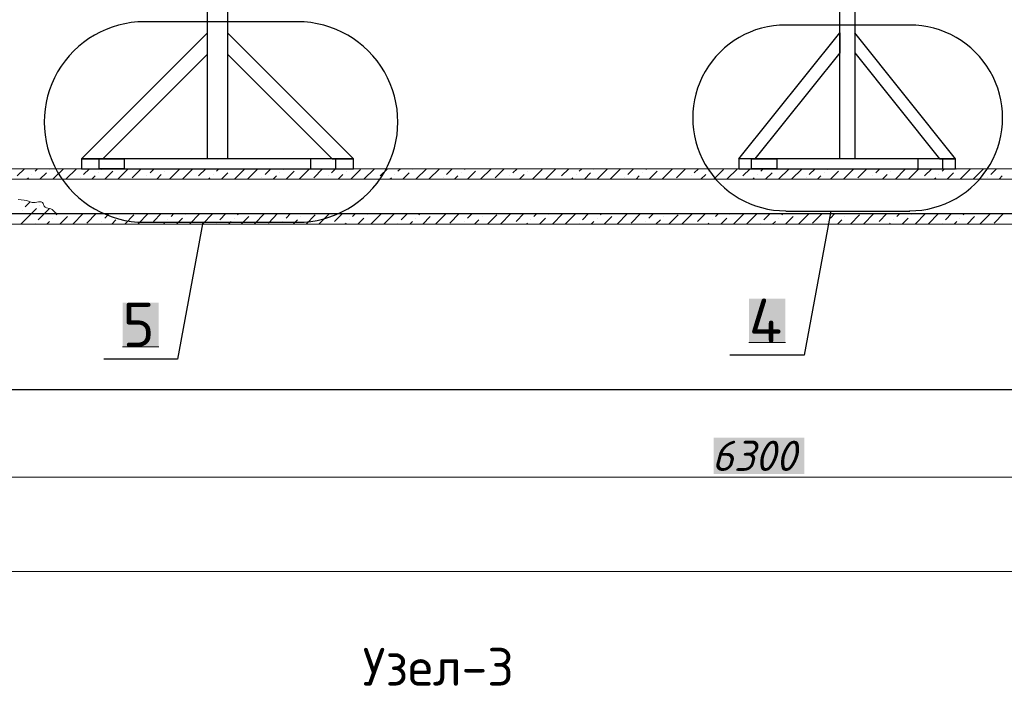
# Model space of a CAD drawing. Header units: millimetres. Extents: x 363306 to 7757304, y 1022887 to 1207196.
# Tile 717 of 1056: x 2419670 to 2427488, y 1076783 to 1082086. Entities that reach past the tile are written whole.
import ezdxf

# ---------------------------------------------------------------- set-up
doc = ezdxf.new("R2010")
doc.units = ezdxf.units.MM
for name, color, linetype in [('0 @ 100', 7, 'Continuous'), ('PDF12_0', 7, 'Continuous'), ('PDF12_kcd_tx', 7, 'Continuous'), ('PDF12_Text', 7, 'Continuous')]:
    doc.layers.add(name, color=color, linetype=linetype)
doc.layers.add('PDF12_A3 pdf uchun', color=7, linetype='Continuous', true_color=0x636466)
doc.styles.add('PDF ISOCPEUR', font='isocpeur.TTF')
doc.styles.add('PDF ISOCPEUR Italic', font='isocpeui.ttf')
doc.styles.add('ViTEXT', font='isocpeur.TTF')
doc.styles.add('ГОСТ 2.304', font='isocpeui.ttf')

msp = doc.modelspace()

# ---------------------------------------------------------------- linework, layer by layer
at = {"layer": 'PDF12_0', "lineweight": 25}
for points in [[(2421877.039, 1082068.699), (2420662.437, 1082068.699)], [(2426736.984, 1082044.069), (2425753.295, 1082044.069)], [(2426110.441, 1080566.227), (2425899.54, 1079420.899), (2425309.943, 1079420.899)], [(2425753.295, 1080566.227), (2426736.984, 1080566.227)], [(2421124.263, 1080476.94), (2420924.139, 1079388.571), (2420337.62, 1079388.571)], [(2420662.437, 1080476.94), (2421877.039, 1080476.94)], [(2400091.184, 1079148.422), (2400240.508, 1079148.422), (2416116.534, 1079148.422), (2416178.111, 1079397.808), (2416302.803, 1078899.036), (2416365.92, 1079148.422), (2432240.406, 1079148.422), (2432391.269, 1079148.422)]]:
    msp.add_lwpolyline(points, dxfattribs=at)
at = {"layer": 'PDF12_0', "lineweight": 0}
msp.add_lwpolyline([(2431690.834, 1080901.82), (2400791.62, 1080901.82), (2400791.62, 1080463.086), (2431690.834, 1080463.086)], close=True, dxfattribs=at)
for points in [[(2419651.039, 1080844.862), (2419709.537, 1080901.82)], [(2419728.01, 1080818.691), (2419740.326, 1080831.007)], [(2419766.496, 1080857.177), (2419766.496, 1080857.177)], [(2419792.666, 1080883.347), (2419811.139, 1080901.82)], [(2419831.151, 1080818.691), (2419881.952, 1080869.492)], [(2419908.122, 1080895.662), (2419908.122, 1080895.662)], [(2419934.292, 1080818.691), (2420017.421, 1080901.82)], [(2420037.433, 1080818.691), (2420120.562, 1080901.82)], [(2420152.89, 1080831.007), (2420152.89, 1080831.007)], [(2420177.521, 1080857.177), (2420223.703, 1080901.82)], [(2420243.716, 1080818.691), (2420268.346, 1080844.862)], [(2420292.977, 1080869.492), (2420292.977, 1080869.492)], [(2420319.147, 1080895.662), (2420326.844, 1080901.82)], [(2420345.317, 1080818.691), (2420409.973, 1080883.347)], [(2420448.458, 1080818.691), (2420531.587, 1080901.82)], [(2420563.915, 1080831.007), (2420634.728, 1080901.82)], [(2420679.371, 1080844.862), (2420679.371, 1080844.862)], [(2420705.541, 1080869.492), (2420737.869, 1080901.82)], [(2420757.881, 1080818.691), (2420794.827, 1080857.177)], [(2420820.998, 1080883.347), (2420820.998, 1080883.347)], [(2420861.022, 1080818.691), (2420936.454, 1080895.662)], [(2420962.624, 1080818.691), (2421045.753, 1080901.82)], [(2421090.396, 1080844.862), (2421148.894, 1080901.82)], [(2421168.906, 1080818.691), (2421181.222, 1080831.007)], [(2421207.392, 1080857.177), (2421207.392, 1080857.177)], [(2421232.022, 1080883.347), (2421252.035, 1080901.82)], [(2421272.047, 1080818.691), (2421322.848, 1080869.492)], [(2421349.018, 1080895.662), (2421349.018, 1080895.662)], [(2421375.188, 1080818.691), (2421458.317, 1080901.82)], [(2421478.329, 1080818.691), (2421561.458, 1080901.82)], [(2421592.246, 1080831.007), (2421592.246, 1080831.007)], [(2421618.417, 1080857.177), (2421664.599, 1080901.82)], [(2421683.072, 1080818.691), (2421709.242, 1080844.862)], [(2421733.873, 1080869.492), (2421733.873, 1080869.492)], [(2421760.043, 1080895.662), (2421766.201, 1080901.82)], [(2421786.213, 1080818.691), (2421849.329, 1080883.347)], [(2421889.354, 1080818.691), (2421972.483, 1080901.82)], [(2422004.811, 1080831.007), (2422075.624, 1080901.82)], [(2422120.267, 1080844.862), (2422120.267, 1080844.862)], [(2422146.437, 1080869.492), (2422178.765, 1080901.82)], [(2422198.777, 1080818.691), (2422235.723, 1080857.177)], [(2422261.894, 1080883.347), (2422261.894, 1080883.347)], [(2422300.379, 1080818.691), (2422377.35, 1080895.662)], [(2422403.52, 1080818.691), (2422486.649, 1080901.82)], [(2422531.292, 1080844.862), (2422589.79, 1080901.82)], [(2422609.802, 1080818.691), (2422622.118, 1080831.007)], [(2422646.748, 1080857.177), (2422646.748, 1080857.177)], [(2422672.918, 1080883.347), (2422692.931, 1080901.82)], [(2422712.943, 1080818.691), (2422763.744, 1080869.492)], [(2422788.375, 1080895.662), (2422788.375, 1080895.662)], [(2422816.084, 1080818.691), (2422899.213, 1080901.82)], [(2422917.686, 1080818.691), (2423002.354, 1080901.82)], [(2423033.142, 1080831.007), (2423033.142, 1080831.007)], [(2423059.313, 1080857.177), (2423103.956, 1080901.82)], [(2423123.968, 1080818.691), (2423148.599, 1080844.862)], [(2423174.769, 1080869.492), (2423174.769, 1080869.492)], [(2423200.939, 1080895.662), (2423207.097, 1080901.82)], [(2423227.109, 1080818.691), (2423290.225, 1080883.347)], [(2423330.25, 1080818.691), (2423413.379, 1080901.82)], [(2423445.707, 1080831.007), (2423516.52, 1080901.82)], [(2423561.163, 1080844.862), (2423561.163, 1080844.862)], [(2423585.794, 1080869.492), (2423619.661, 1080901.82)], [(2423638.134, 1080818.691), (2423676.619, 1080857.177)], [(2423702.79, 1080883.347), (2423702.79, 1080883.347)], [(2423741.275, 1080818.691), (2423818.246, 1080895.662)], [(2423844.416, 1080818.691), (2423927.545, 1080901.82)], [(2423972.188, 1080844.862), (2424030.686, 1080901.82)], [(2424050.698, 1080818.691), (2424063.014, 1080831.007)], [(2424087.644, 1080857.177), (2424087.644, 1080857.177)], [(2424113.814, 1080883.347), (2424133.827, 1080901.82)], [(2424153.839, 1080818.691), (2424203.101, 1080869.492)], [(2424229.271, 1080895.662), (2424229.271, 1080895.662)], [(2424255.441, 1080818.691), (2424338.57, 1080901.82)], [(2424358.582, 1080818.691), (2424441.711, 1080901.82)], [(2424474.038, 1080831.007), (2424474.038, 1080831.007)], [(2424500.209, 1080857.177), (2424544.852, 1080901.82)], [(2424564.864, 1080818.691), (2424589.495, 1080844.862)], [(2424615.665, 1080869.492), (2424615.665, 1080869.492)], [(2424641.835, 1080895.662), (2424647.993, 1080901.82)], [(2424668.005, 1080818.691), (2424731.121, 1080883.347)], [(2424771.146, 1080818.691), (2424854.275, 1080901.82)], [(2424885.063, 1080831.007), (2424957.416, 1080901.82)], [(2425002.059, 1080844.862), (2425002.059, 1080844.862)], [(2425026.69, 1080869.492), (2425059.018, 1080901.82)], [(2425079.03, 1080818.691), (2425117.515, 1080857.177)], [(2425142.146, 1080883.347), (2425142.146, 1080883.347)], [(2425182.171, 1080818.691), (2425259.142, 1080895.662)], [(2425285.312, 1080818.691), (2425368.441, 1080901.82)], [(2425413.084, 1080844.862), (2425471.582, 1080901.82)], [(2425491.594, 1080818.691), (2425502.37, 1080831.007)], [(2425528.54, 1080857.177), (2425528.54, 1080857.177)], [(2425554.71, 1080883.347), (2425574.723, 1080901.82)], [(2425593.196, 1080818.691), (2425643.997, 1080869.492)], [(2425670.167, 1080895.662), (2425670.167, 1080895.662)], [(2425696.337, 1080818.691), (2425779.466, 1080901.82)], [(2425799.478, 1080818.691), (2425882.607, 1080901.82)], [(2425914.934, 1080831.007), (2425914.934, 1080831.007)], [(2425939.565, 1080857.177), (2425985.748, 1080901.82)], [(2426005.76, 1080818.691), (2426030.391, 1080844.862)], [(2426056.561, 1080869.492), (2426056.561, 1080869.492)], [(2426081.192, 1080895.662), (2426088.889, 1080901.82)], [(2426108.901, 1080818.691), (2426172.017, 1080883.347)], [(2426210.503, 1080818.691), (2426293.631, 1080901.82)], [(2426325.959, 1080831.007), (2426396.772, 1080901.82)], [(2426441.416, 1080844.862), (2426441.416, 1080844.862)], [(2426467.586, 1080869.492), (2426499.914, 1080901.82)], [(2426519.926, 1080818.691), (2426558.411, 1080857.177)], [(2426583.042, 1080883.347), (2426583.042, 1080883.347)], [(2426623.067, 1080818.691), (2426698.499, 1080895.662)], [(2426726.208, 1080818.691), (2426809.337, 1080901.82)], [(2426853.98, 1080844.862), (2426912.478, 1080901.82)], [(2426930.951, 1080818.691), (2426943.266, 1080831.007)], [(2426969.436, 1080857.177), (2426969.436, 1080857.177)], [(2426995.606, 1080883.347), (2427014.079, 1080901.82)], [(2427034.092, 1080818.691), (2427084.893, 1080869.492)], [(2427111.063, 1080895.662), (2427111.063, 1080895.662)], [(2427137.233, 1080818.691), (2427220.362, 1080901.82)], [(2427240.374, 1080818.691), (2427323.503, 1080901.82)], [(2427355.83, 1080831.007), (2427355.83, 1080831.007)], [(2427380.461, 1080857.177), (2427426.644, 1080901.82)], [(2427446.656, 1080818.691), (2427471.287, 1080844.862)], [(2431690.834, 1080818.691), (2419341.616, 1080818.691)], [(2419658.736, 1080657.052), (2419704.919, 1080652.434), (2419726.471, 1080649.355), (2419746.483, 1080641.658), (2419769.575, 1080635.501), (2419781.89, 1080635.501), (2419794.205, 1080635.501), (2419820.375, 1080640.119), (2419832.691, 1080640.119), (2419841.927, 1080638.579), (2419851.164, 1080633.961), (2419855.782, 1080626.264), (2419865.019, 1080604.712), (2419872.716, 1080597.015), (2419881.952, 1080592.397), (2419906.583, 1080587.779), (2419917.359, 1080584.7), (2419928.135, 1080578.542), (2419943.529, 1080563.148), (2419951.226, 1080555.451), (2419962.002, 1080550.833), (2419985.093, 1080546.214)], [(2419714.155, 1080600.094), (2419754.18, 1080638.579)], [(2419831.151, 1080612.409), (2419831.151, 1080612.409)], [(2419680.288, 1080463.086), (2419763.417, 1080546.214), (2419804.981, 1080587.779)], [(2419689.525, 1080573.924), (2419689.525, 1080573.924)], [(2419817.297, 1080496.953), (2419866.558, 1080546.214), (2419908.122, 1080587.779)], [(2419958.923, 1080535.438), (2419969.699, 1080546.214), (2419971.238, 1080547.754)], [(2419989.711, 1080463.086), (2420049.749, 1080523.123)], [(2420091.313, 1080463.086), (2420174.442, 1080546.214)], [(2420203.691, 1080470.783), (2420277.583, 1080546.214)], [(2420345.317, 1080509.268), (2420380.724, 1080546.214)], [(2420460.774, 1080523.123), (2420460.774, 1080523.123)], [(2420503.877, 1080463.086), (2420576.23, 1080535.438)], [(2420607.018, 1080463.086), (2420690.147, 1080546.214)], [(2420731.711, 1080484.638), (2420793.288, 1080546.214)], [(2420871.798, 1080523.123), (2420894.89, 1080546.214)], [(2420988.794, 1080535.438), (2420988.794, 1080535.438)], [(2421018.043, 1080463.086), (2421101.172, 1080546.214)], [(2421121.184, 1080463.086), (2421204.313, 1080546.214)], [(2421258.193, 1080496.953), (2421307.454, 1080546.214)], [(2421399.819, 1080535.438), (2421410.595, 1080546.214)], [(2421429.068, 1080463.086), (2421490.645, 1080523.123)], [(2421532.209, 1080463.086), (2421615.338, 1080546.214)], [(2421644.587, 1080470.783), (2421718.479, 1080546.214)], [(2421786.213, 1080509.268), (2421821.62, 1080546.214)], [(2421901.67, 1080523.123), (2421901.67, 1080523.123)], [(2421944.773, 1080463.086), (2422017.126, 1080535.438)], [(2422046.375, 1080463.086), (2422131.043, 1080546.214)], [(2422171.068, 1080484.638), (2422232.645, 1080546.214)], [(2422312.694, 1080523.123), (2422335.786, 1080546.214)], [(2422428.151, 1080535.438), (2422428.151, 1080535.438)], [(2422458.939, 1080463.086), (2422542.068, 1080546.214)], [(2422562.08, 1080463.086), (2422645.209, 1080546.214)], [(2422699.089, 1080496.953), (2422748.35, 1080546.214)], [(2422840.715, 1080535.438), (2422849.952, 1080546.214)], [(2422869.964, 1080463.086), (2422930.001, 1080523.123)], [(2422973.105, 1080463.086), (2423056.234, 1080546.214)], [(2423085.483, 1080470.783), (2423159.375, 1080546.214)], [(2423225.57, 1080509.268), (2423262.516, 1080546.214)], [(2423342.566, 1080523.123), (2423342.566, 1080523.123)], [(2423384.13, 1080463.086), (2423458.022, 1080535.438)], [(2423487.271, 1080463.086), (2423570.4, 1080546.214)], [(2423611.964, 1080484.638), (2423673.541, 1080546.214)], [(2423753.59, 1080523.123), (2423776.682, 1080546.214)], [(2423869.047, 1080535.438), (2423869.047, 1080535.438)], [(2423899.835, 1080463.086), (2423982.964, 1080546.214)], [(2424001.437, 1080463.086), (2424086.105, 1080546.214)], [(2424139.985, 1080496.953), (2424187.707, 1080546.214)], [(2424281.611, 1080535.438), (2424290.848, 1080546.214)], [(2424310.86, 1080463.086), (2424370.897, 1080523.123)], [(2424414.001, 1080463.086), (2424497.13, 1080546.214)], [(2424524.839, 1080470.783), (2424600.271, 1080546.214)], [(2424666.466, 1080509.268), (2424703.412, 1080546.214)], [(2424781.922, 1080523.123), (2424781.922, 1080523.123)], [(2424825.026, 1080463.086), (2424898.918, 1080535.438)], [(2424928.167, 1080463.086), (2425011.296, 1080546.214)], [(2425052.86, 1080484.638), (2425114.437, 1080546.214)], [(2425194.486, 1080523.123), (2425217.578, 1080546.214)], [(2425309.943, 1080535.438), (2425309.943, 1080535.438)], [(2425339.192, 1080463.086), (2425422.32, 1080546.214)], [(2425442.333, 1080463.086), (2425525.461, 1080546.214)], [(2425579.341, 1080496.953), (2425628.603, 1080546.214)], [(2425720.968, 1080535.438), (2425731.744, 1080546.214)], [(2425751.756, 1080463.086), (2425811.793, 1080523.123)], [(2425854.897, 1080463.086), (2425938.026, 1080546.214)], [(2425965.735, 1080470.783), (2426041.167, 1080546.214)], [(2426107.362, 1080509.268), (2426142.768, 1080546.214)], [(2426222.818, 1080523.123), (2426222.818, 1080523.123)], [(2426265.922, 1080463.086), (2426338.275, 1080535.438)], [(2426369.063, 1080463.086), (2426452.192, 1080546.214)], [(2426493.756, 1080484.638), (2426555.333, 1080546.214)], [(2426635.382, 1080523.123), (2426658.474, 1080546.214)], [(2426750.839, 1080535.438), (2426750.839, 1080535.438)], [(2426780.088, 1080463.086), (2426863.216, 1080546.214)], [(2426883.229, 1080463.086), (2426966.357, 1080546.214)], [(2427020.237, 1080496.953), (2427069.499, 1080546.214)], [(2427161.864, 1080535.438), (2427172.64, 1080546.214)], [(2427192.652, 1080463.086), (2427252.689, 1080523.123)], [(2427294.254, 1080463.086), (2427377.382, 1080546.214)], [(2427406.631, 1080470.783), (2427480.523, 1080546.214)], [(2419792.666, 1080470.783), (2419792.666, 1080470.783)], [(2419886.57, 1080463.086), (2419908.122, 1080484.638)], [(2419934.292, 1080509.268), (2419934.292, 1080509.268)], [(2420319.147, 1080484.638), (2420319.147, 1080484.638)], [(2420400.736, 1080463.086), (2420434.603, 1080496.953)], [(2420811.761, 1080463.086), (2420820.998, 1080470.783)], [(2420847.168, 1080496.953), (2420847.168, 1080496.953)], [(2420914.902, 1080463.086), (2420962.624, 1080509.268)], [(2421232.022, 1080470.783), (2421232.022, 1080470.783)], [(2421327.466, 1080463.086), (2421349.018, 1080484.638)], [(2421373.649, 1080509.268), (2421373.649, 1080509.268)], [(2421760.043, 1080484.638), (2421760.043, 1080484.638)], [(2421841.632, 1080463.086), (2421875.499, 1080496.953)], [(2422252.657, 1080463.086), (2422261.894, 1080470.783)], [(2422288.064, 1080496.953), (2422288.064, 1080496.953)], [(2422355.798, 1080463.086), (2422403.52, 1080509.268)], [(2422672.918, 1080470.783), (2422672.918, 1080470.783)], [(2422766.823, 1080463.086), (2422788.375, 1080484.638)], [(2422814.545, 1080509.268), (2422814.545, 1080509.268)], [(2423200.939, 1080484.638), (2423200.939, 1080484.638)], [(2423282.528, 1080463.086), (2423316.395, 1080496.953)], [(2423693.553, 1080463.086), (2423702.79, 1080470.783)], [(2423727.42, 1080496.953), (2423727.42, 1080496.953)], [(2423796.694, 1080463.086), (2423844.416, 1080509.268)], [(2424113.814, 1080470.783), (2424113.814, 1080470.783)], [(2424207.719, 1080463.086), (2424229.271, 1080484.638)], [(2424255.441, 1080509.268), (2424255.441, 1080509.268)], [(2424641.835, 1080484.638), (2424641.835, 1080484.638)], [(2424721.885, 1080463.086), (2424757.291, 1080496.953)], [(2425134.449, 1080463.086), (2425142.146, 1080470.783)], [(2425168.316, 1080496.953), (2425168.316, 1080496.953)], [(2425237.59, 1080463.086), (2425283.773, 1080509.268)], [(2425554.71, 1080470.783), (2425554.71, 1080470.783)], [(2425648.615, 1080463.086), (2425670.167, 1080484.638)], [(2425696.337, 1080509.268), (2425696.337, 1080509.268)], [(2426081.192, 1080484.638), (2426081.192, 1080484.638)], [(2426162.781, 1080463.086), (2426198.187, 1080496.953)], [(2426575.345, 1080463.086), (2426583.042, 1080470.783)], [(2426609.212, 1080496.953), (2426609.212, 1080496.953)], [(2426676.947, 1080463.086), (2426724.669, 1080509.268)], [(2426995.606, 1080470.783), (2426995.606, 1080470.783)], [(2427089.511, 1080463.086), (2427111.063, 1080484.638)], [(2427135.694, 1080509.268), (2427135.694, 1080509.268)]]:
    msp.add_lwpolyline(points, dxfattribs=at)
at = {"layer": 'PDF12_0', "color": 251, "lineweight": 30, "true_color": 0x636466}
msp.add_lwpolyline([(2419341.616, 1080546.214), (2431690.834, 1080546.214)], dxfattribs=at)
at = {"layer": 'PDF12_0', "color": 7, "lineweight": 0, "true_color": 0xffffff}
for points in [[(2425460.806, 1079520.961), (2425750.217, 1079520.961)], [(2420486.944, 1079488.634), (2420774.815, 1079488.634)]]:
    msp.add_lwpolyline(points, dxfattribs=at)
at = {"layer": 'PDF12_0', "lineweight": 25}
for centre, radius, start, end in [((2420661.668, 1081273.59), 796.649, 89.9999983, 270.0000017), ((2421876.269, 1081273.59), 796.649, 269.9999983, 90.0000017), ((2425752.526, 1081305.917), 738.151, 89.9999966, 270.0000034), ((2426736.214, 1081305.917), 738.151, 269.9999966, 90.0000034)]:
    msp.add_arc(centre, radius, start, end, dxfattribs=at)
at = {"layer": 'PDF12_0', "color": 7, "true_color": 0xffffff, "transparency": 33554559}
for points in [[(2420486.944, 1079838.082), (2420774.815, 1079838.082), (2420486.944, 1079488.634)], [(2420774.815, 1079838.082), (2420486.944, 1079488.634), (2420774.815, 1079488.634)], [(2425460.806, 1079870.409), (2425750.217, 1079870.409), (2425460.806, 1079520.961)], [(2425750.217, 1079870.409), (2425460.806, 1079520.961), (2425750.217, 1079520.961)]]:
    msp.add_solid(points, dxfattribs=at)
at = {"layer": 'PDF12_A3 pdf uchun', "color": 7, "lineweight": 30}
for points in [[(2421161.209, 1084271.608), (2421321.309, 1084271.608), (2421321.309, 1080981.87), (2421161.209, 1080981.87)], [(2426181.254, 1083072.401), (2426301.329, 1083072.401), (2426301.329, 1080981.87), (2426181.254, 1080981.87)], [(2422320.392, 1080981.87), (2421321.309, 1081982.492), (2421321.309, 1081813.156), (2422151.055, 1080981.87), (2422320.392, 1080981.87), (2420160.587, 1080981.87), (2420160.587, 1080901.82), (2422320.392, 1080901.82)], [(2420160.587, 1080981.87), (2420329.923, 1080981.87), (2421161.209, 1081813.156), (2421161.209, 1081982.492)], [(2425380.756, 1080981.87), (2426181.254, 1081982.492), (2426181.254, 1081822.392), (2425508.528, 1080981.87)], [(2427100.287, 1080981.87), (2426301.329, 1081982.492), (2426301.329, 1081822.392), (2426972.515, 1080981.87)], [(2427100.287, 1080981.87), (2425380.756, 1080981.87), (2425380.756, 1080901.82), (2427100.287, 1080901.82)]]:
    msp.add_lwpolyline(points, close=True, dxfattribs=at)
at = {"layer": 'PDF12_A3 pdf uchun', "color": 244, "lineweight": 30, "true_color": 0x991a1e}
for points in [[(2420300.674, 1080981.87), (2420500.798, 1080981.87), (2420500.798, 1080901.82), (2420300.674, 1080901.82)], [(2422180.304, 1080981.87), (2421980.18, 1080981.87), (2421980.18, 1080901.82), (2422180.304, 1080901.82)], [(2425480.818, 1080981.87), (2425680.943, 1080981.87), (2425680.943, 1080901.82), (2425480.818, 1080901.82)], [(2427000.225, 1080981.87), (2426801.64, 1080981.87), (2426801.64, 1080901.82), (2427000.225, 1080901.82)]]:
    msp.add_lwpolyline(points, close=True, dxfattribs=at)
at = {"layer": 'PDF12_kcd_tx', "lineweight": 0}
for points in [[(2419041.429, 1078452.605), (2432040.282, 1078452.605)], [(2432040.282, 1077702.908), (2400440.632, 1077702.908)]]:
    msp.add_lwpolyline(points, dxfattribs=at)
at = {"layer": 'PDF12_kcd_tx', "color": 7, "true_color": 0xffffff, "transparency": 33554559}
for points in [[(2425180.632, 1078766.646), (2425180.632, 1078477.235), (2425901.08, 1078766.646)], [(2425180.632, 1078477.235), (2425901.08, 1078766.646), (2425901.08, 1078477.235)]]:
    msp.add_solid(points, dxfattribs=at)

# ---------------------------------------------------------------- texts
at = {"color": 7, "linetype": 'Continuous', "lineweight": -3, "insert": (2337050.522, 1083049.577, 0), "char_height": 250, "width": 12330.66749, "attachment_point": 1, "style": 'ViTEXT'}
msp.add_mtext('{\\fISOCPEUR|b1|i1|c204|p34;\\C256;\\c0;       \\A1;\\H1.17391x;Состав кровли.\\A0;\\P\\pi-511.11,l511.11,t255.555;\\fISOCPEUR|b0|i1|c204|p34;\\H0.92593x;1.^I Металлические профилированные листы с полимерными покрытиями с обеих сторон по деревянным конструкциям (РСТУз 24045-94) Н35-1000-0,50 мм.\\fISOCPEUR|b1|i1|c204|p34;\\P\\pi0,l0,tz;\\fISOCPEUR|b0|i1|c204|p34;2. Цемента песчаное стяжка, толщиной 50мм, (приложения 1, пункт 71, КМК 2.01.04-2018), aрмированная сетка Ø3 АСК ( АБК ) шаг 150 х 150 мм. с устройством дефор. швов с шаг 6,0 х 6,0 м (с заполнением д.ш. герметиком).\\P3. Гидроизоляционная мембрана из профиллированная полиэтиленовая рулонная толщиной 0,45мм -1 слоя.\\P4. Утеплитель - минераловатные плиты рулонные TC 040, толщиной 100мм.\\P5. Полиэтиленовая пленка, толщиной 2 мм.\\P6. Сборная железобетонная плита покрытия - 220 мм}', dxfattribs=at)
at = {"layer": '0 @ 100', "color": 7, "insert": (761996.908, 1075986.433), "char_height": 318.940213, "width": 19697.5359, "attachment_point": 4, "style": 'ГОСТ 2.304'}
msp.add_mtext('\\pi5457.36288;{\\fISOCPEUR|b1|i1|c204|p34;Характеристика участка строительства:\\P\\pi0;\\P}Расчетная зимняя температура воздух 15 °С.\\PСкоростной напор ветра   - 38кг/м2.\\PВес снегового покрова    - 50кг/м2.\\PКлассификация зданий по функциональной пожарной опасности - Ф 4.1 \\PКоэффициент надежности по назначению - 0.95\\P\\P^IПроектом разработано подъёмник для мало мобильных граждан населения грузоподъемностью 250 кг. скоростью 0,25 см/с. Двери шахт подъёмника противопожарные с пределом огнестойкости El 30. Подъёмники оборудованы кабинами габаритами 1500х1500 мм, ширина дверей кабины обеспечивает проезд инвалидной коляски. Для экстренных случаев подъёмник оснащен дополнительным аккумулятором и механическим спуском для безопасного спуска пассажира в нулевую отметку. Так же в дверях подъёмника установлены замки датчики которые открываются с ключевыми картами, чтобы открыть двери подъёмника.\\P^IС внешней и внутренней стороны наружных стен предусмотрено обшивка из аквапанелей толщиной 12,5мм с утеплением из минераловатной ваты на кварцевой основе, А =0,040 Вт/мС, толщиной 100мм. (по теплотехническому расчету). Наружная отделка из органическое стекло.\\P^IПодрядчик обязан предоставить заказчику сертификаты соответствия и пожарной безопасности на фасадную систему и все применяемые в данной системе материалы и изделия.\\PКонструкции, изделия и материалы применены по действующим стандартам, ТУ, сертификатам. На путях эвакуации используются отделочные материалы, соответствующие требованиям п. 5.25 ШНК 2.01.02-04.\\PОтделка стен с внутренней стороны окраска водоэмульсионными красками светлых тонов. Во внутренней и наружной отделке использованы современные отделочные материалы используемые на территории Республики Узбекистан.\\P^IКрыша - скатная из металлических профилированных листов с полимерными покрытиями с обеих сторон толщ.0,55мм по металлическим конструкциям.\\P^IПо периметру наружных стен устраивается бетонная отмостка. Бетон кл.В 7,5 шириной 1000 мм, толщиной 50 мм по гравийному основанию толщиной 100 мм -150 мм.\\P^IВсе строительно-монтажные работы вести согласно указаний соответствующих строительных норм и проекта производства работ (П.П.Р.) на основании ШНК 3.01.01 - 03 и КМК 3.01.02 - 00.', dxfattribs=at)
at = {"layer": 'PDF12_Text', "attachment_point": 7}
for s, insert, char_height, style in [('4', (2425460.806, 1079520.961), 349.999, 'PDF ISOCPEUR'), ('5', (2420486.944, 1079488.634), 349.999, 'PDF ISOCPEUR'), ('6300', (2425165.237, 1078501.866), 239.9991, 'PDF ISOCPEUR Italic')]:
    msp.add_mtext(s, dxfattribs=dict(at, insert=insert, char_height=char_height, style=style))
at = {"layer": 'PDF12_Text', "color": 251, "true_color": 0x535353, "insert": (2422392.744, 1076796.19), "char_height": 299.9997, "attachment_point": 7, "style": 'PDF ISOCPEUR'}
msp.add_mtext('Узел-3', dxfattribs=at)

doc.saveas('drawing.dxf')
